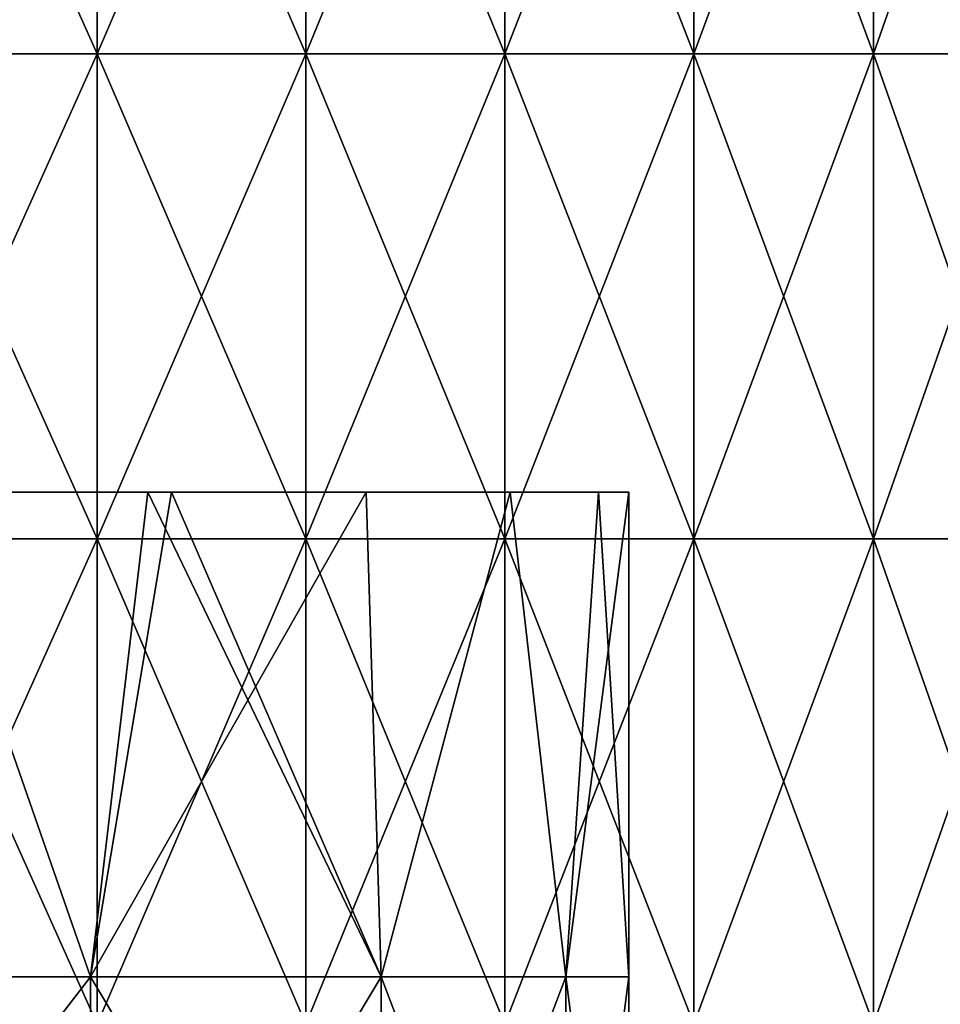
# Model space of a CAD drawing. Header units: inches. Extents: x -3.56 to 3.56, y -0.38 to 0.62.
# Tile 266 of 275: x 3.17 to 3.33, y 0.1 to 0.27. Entities that reach past the tile are written whole.
import ezdxf

# ---------------------------------------------------------------- set-up
doc = ezdxf.new("R2010")
doc.units = ezdxf.units.IN
doc.header["$LTSCALE"] = 65.185185
doc.header["$MEASUREMENT"] = 0
for name, color, linetype in [('11', 7, 'CONTINUOUS'), ('38', 7, 'CONTINUOUS'), ('39', 7, 'CONTINUOUS'), ('8', 7, 'CONTINUOUS')]:
    doc.layers.add(name, color=color, linetype=linetype)

msp = doc.modelspace()

# ---------------------------------------------------------------- linework, layer by layer
at = {"layer": '11', "color": 13, "linetype": 'Continuous', "true_color": 0xd67263}
for points in [[(3.1505, 0.25984, 1.66306), (3.18644, 0.25984, 1.59311), (3.1505, 0.33992, 1.66306), (3.1505, 0.25984, 1.66306)], [(3.1505, 0.33992, 1.66306), (3.18644, 0.25984, 1.59311), (3.18644, 0.33992, 1.59311), (3.1505, 0.33992, 1.66306)], [(3.18644, 0.25984, -1.59311), (3.1505, 0.25984, -1.66306), (3.18644, 0.33992, -1.59311), (3.18644, 0.25984, -1.59311)], [(3.18644, 0.33992, -1.59311), (3.1505, 0.25984, -1.66306), (3.1505, 0.33992, -1.66306), (3.18644, 0.33992, -1.59311)], [(3.18644, 0.25984, 1.59311), (3.22084, 0.25984, 1.52238), (3.18644, 0.33992, 1.59311), (3.18644, 0.25984, 1.59311)], [(3.18644, 0.33992, 1.59311), (3.22084, 0.25984, 1.52238), (3.22084, 0.33992, 1.52238), (3.18644, 0.33992, 1.59311)], [(3.22084, 0.25984, -1.52238), (3.18644, 0.25984, -1.59311), (3.22084, 0.33992, -1.52238), (3.22084, 0.25984, -1.52238)], [(3.22084, 0.33992, -1.52238), (3.18644, 0.25984, -1.59311), (3.18644, 0.33992, -1.59311), (3.22084, 0.33992, -1.52238)], [(3.22084, 0.25984, 1.52238), (3.25366, 0.25984, 1.4509), (3.22084, 0.33992, 1.52238), (3.22084, 0.25984, 1.52238)], [(3.22084, 0.33992, 1.52238), (3.25366, 0.25984, 1.4509), (3.25366, 0.33992, 1.4509), (3.22084, 0.33992, 1.52238)], [(3.25366, 0.25984, -1.4509), (3.22084, 0.25984, -1.52238), (3.25366, 0.33992, -1.4509), (3.25366, 0.25984, -1.4509)], [(3.25366, 0.33992, -1.4509), (3.22084, 0.25984, -1.52238), (3.22084, 0.33992, -1.52238), (3.25366, 0.33992, -1.4509)], [(3.25366, 0.25984, 1.4509), (3.28489, 0.25984, 1.37872), (3.25366, 0.33992, 1.4509), (3.25366, 0.25984, 1.4509)], [(3.25366, 0.33992, 1.4509), (3.28489, 0.25984, 1.37872), (3.28489, 0.33992, 1.37872), (3.25366, 0.33992, 1.4509)], [(3.28489, 0.25984, -1.37872), (3.25366, 0.25984, -1.4509), (3.28489, 0.33992, -1.37872), (3.28489, 0.25984, -1.37872)], [(3.28489, 0.33992, -1.37872), (3.25366, 0.25984, -1.4509), (3.25366, 0.33992, -1.4509), (3.28489, 0.33992, -1.37872)], [(3.28489, 0.25984, 1.37872), (3.31453, 0.25984, 1.30587), (3.28489, 0.33992, 1.37872), (3.28489, 0.25984, 1.37872)], [(3.28489, 0.33992, 1.37872), (3.31453, 0.25984, 1.30587), (3.31453, 0.33992, 1.30587), (3.28489, 0.33992, 1.37872)], [(3.31453, 0.25984, -1.30587), (3.28489, 0.25984, -1.37872), (3.31453, 0.33992, -1.30587), (3.31453, 0.25984, -1.30587)], [(3.31453, 0.33992, -1.30587), (3.28489, 0.25984, -1.37872), (3.28489, 0.33992, -1.37872), (3.31453, 0.33992, -1.30587)], [(3.31453, 0.25984, 1.30587), (3.34255, 0.25984, 1.23239), (3.31453, 0.33992, 1.30587), (3.31453, 0.25984, 1.30587)], [(3.31453, 0.33992, 1.30587), (3.34255, 0.25984, 1.23239), (3.34255, 0.33992, 1.23239), (3.31453, 0.33992, 1.30587)], [(3.34255, 0.25984, -1.23239), (3.31453, 0.25984, -1.30587), (3.34255, 0.33992, -1.23239), (3.34255, 0.25984, -1.23239)], [(3.34255, 0.33992, -1.23239), (3.31453, 0.25984, -1.30587), (3.31453, 0.33992, -1.30587), (3.34255, 0.33992, -1.23239)], [(3.1505, 0.17976, 1.66306), (3.18644, 0.17976, 1.59311), (3.1505, 0.25984, 1.66306), (3.1505, 0.17976, 1.66306)], [(3.1505, 0.25984, 1.66306), (3.18644, 0.17976, 1.59311), (3.18644, 0.25984, 1.59311), (3.1505, 0.25984, 1.66306)], [(3.18644, 0.17976, -1.59311), (3.1505, 0.17976, -1.66306), (3.18644, 0.25984, -1.59311), (3.18644, 0.17976, -1.59311)], [(3.18644, 0.25984, -1.59311), (3.1505, 0.17976, -1.66306), (3.1505, 0.25984, -1.66306), (3.18644, 0.25984, -1.59311)], [(3.18644, 0.17976, 1.59311), (3.22084, 0.17976, 1.52238), (3.18644, 0.25984, 1.59311), (3.18644, 0.17976, 1.59311)], [(3.18644, 0.25984, 1.59311), (3.22084, 0.17976, 1.52238), (3.22084, 0.25984, 1.52238), (3.18644, 0.25984, 1.59311)], [(3.22084, 0.17976, -1.52238), (3.18644, 0.17976, -1.59311), (3.22084, 0.25984, -1.52238), (3.22084, 0.17976, -1.52238)], [(3.22084, 0.25984, -1.52238), (3.18644, 0.17976, -1.59311), (3.18644, 0.25984, -1.59311), (3.22084, 0.25984, -1.52238)], [(3.22084, 0.17976, 1.52238), (3.25366, 0.17976, 1.4509), (3.22084, 0.25984, 1.52238), (3.22084, 0.17976, 1.52238)], [(3.22084, 0.25984, 1.52238), (3.25366, 0.17976, 1.4509), (3.25366, 0.25984, 1.4509), (3.22084, 0.25984, 1.52238)], [(3.25366, 0.17976, -1.4509), (3.22084, 0.17976, -1.52238), (3.25366, 0.25984, -1.4509), (3.25366, 0.17976, -1.4509)], [(3.25366, 0.25984, -1.4509), (3.22084, 0.17976, -1.52238), (3.22084, 0.25984, -1.52238), (3.25366, 0.25984, -1.4509)], [(3.25366, 0.17976, 1.4509), (3.28489, 0.17976, 1.37872), (3.25366, 0.25984, 1.4509), (3.25366, 0.17976, 1.4509)], [(3.25366, 0.25984, 1.4509), (3.28489, 0.17976, 1.37872), (3.28489, 0.25984, 1.37872), (3.25366, 0.25984, 1.4509)], [(3.28489, 0.17976, -1.37872), (3.25366, 0.17976, -1.4509), (3.28489, 0.25984, -1.37872), (3.28489, 0.17976, -1.37872)], [(3.28489, 0.25984, -1.37872), (3.25366, 0.17976, -1.4509), (3.25366, 0.25984, -1.4509), (3.28489, 0.25984, -1.37872)], [(3.28489, 0.17976, 1.37872), (3.31453, 0.17976, 1.30587), (3.28489, 0.25984, 1.37872), (3.28489, 0.17976, 1.37872)], [(3.28489, 0.25984, 1.37872), (3.31453, 0.17976, 1.30587), (3.31453, 0.25984, 1.30587), (3.28489, 0.25984, 1.37872)], [(3.31453, 0.17976, -1.30587), (3.28489, 0.17976, -1.37872), (3.31453, 0.25984, -1.30587), (3.31453, 0.17976, -1.30587)], [(3.31453, 0.25984, -1.30587), (3.28489, 0.17976, -1.37872), (3.28489, 0.25984, -1.37872), (3.31453, 0.25984, -1.30587)], [(3.31453, 0.17976, 1.30587), (3.34255, 0.17976, 1.23239), (3.31453, 0.25984, 1.30587), (3.31453, 0.17976, 1.30587)], [(3.31453, 0.25984, 1.30587), (3.34255, 0.17976, 1.23239), (3.34255, 0.25984, 1.23239), (3.31453, 0.25984, 1.30587)], [(3.34255, 0.17976, -1.23239), (3.31453, 0.17976, -1.30587), (3.34255, 0.25984, -1.23239), (3.34255, 0.17976, -1.23239)], [(3.34255, 0.25984, -1.23239), (3.31453, 0.17976, -1.30587), (3.31453, 0.25984, -1.30587), (3.34255, 0.25984, -1.23239)], [(3.1505, 0.09968, 1.66306), (3.18644, 0.09968, 1.59311), (3.1505, 0.17976, 1.66306), (3.1505, 0.09968, 1.66306)], [(3.1505, 0.17976, 1.66306), (3.18644, 0.09968, 1.59311), (3.18644, 0.17976, 1.59311), (3.1505, 0.17976, 1.66306)], [(3.18644, 0.09968, -1.59311), (3.1505, 0.09968, -1.66306), (3.18644, 0.17976, -1.59311), (3.18644, 0.09968, -1.59311)], [(3.18644, 0.17976, -1.59311), (3.1505, 0.09968, -1.66306), (3.1505, 0.17976, -1.66306), (3.18644, 0.17976, -1.59311)], [(3.18644, 0.09968, 1.59311), (3.22084, 0.09968, 1.52238), (3.18644, 0.17976, 1.59311), (3.18644, 0.09968, 1.59311)], [(3.18644, 0.17976, 1.59311), (3.22084, 0.09968, 1.52238), (3.22084, 0.17976, 1.52238), (3.18644, 0.17976, 1.59311)], [(3.22084, 0.09968, -1.52238), (3.18644, 0.09968, -1.59311), (3.22084, 0.17976, -1.52238), (3.22084, 0.09968, -1.52238)], [(3.22084, 0.17976, -1.52238), (3.18644, 0.09968, -1.59311), (3.18644, 0.17976, -1.59311), (3.22084, 0.17976, -1.52238)], [(3.22084, 0.09968, 1.52238), (3.25366, 0.09968, 1.4509), (3.22084, 0.17976, 1.52238), (3.22084, 0.09968, 1.52238)], [(3.22084, 0.17976, 1.52238), (3.25366, 0.09968, 1.4509), (3.25366, 0.17976, 1.4509), (3.22084, 0.17976, 1.52238)], [(3.25366, 0.09968, -1.4509), (3.22084, 0.09968, -1.52238), (3.25366, 0.17976, -1.4509), (3.25366, 0.09968, -1.4509)], [(3.25366, 0.17976, -1.4509), (3.22084, 0.09968, -1.52238), (3.22084, 0.17976, -1.52238), (3.25366, 0.17976, -1.4509)], [(3.25366, 0.09968, 1.4509), (3.28489, 0.09968, 1.37872), (3.25366, 0.17976, 1.4509), (3.25366, 0.09968, 1.4509)], [(3.25366, 0.17976, 1.4509), (3.28489, 0.09968, 1.37872), (3.28489, 0.17976, 1.37872), (3.25366, 0.17976, 1.4509)], [(3.28489, 0.09968, -1.37872), (3.25366, 0.09968, -1.4509), (3.28489, 0.17976, -1.37872), (3.28489, 0.09968, -1.37872)], [(3.28489, 0.17976, -1.37872), (3.25366, 0.09968, -1.4509), (3.25366, 0.17976, -1.4509), (3.28489, 0.17976, -1.37872)], [(3.28489, 0.09968, 1.37872), (3.31453, 0.09968, 1.30587), (3.28489, 0.17976, 1.37872), (3.28489, 0.09968, 1.37872)], [(3.28489, 0.17976, 1.37872), (3.31453, 0.09968, 1.30587), (3.31453, 0.17976, 1.30587), (3.28489, 0.17976, 1.37872)], [(3.31453, 0.09968, -1.30587), (3.28489, 0.09968, -1.37872), (3.31453, 0.17976, -1.30587), (3.31453, 0.09968, -1.30587)], [(3.31453, 0.17976, -1.30587), (3.28489, 0.09968, -1.37872), (3.28489, 0.17976, -1.37872), (3.31453, 0.17976, -1.30587)], [(3.31453, 0.09968, 1.30587), (3.34255, 0.09968, 1.23239), (3.31453, 0.17976, 1.30587), (3.31453, 0.09968, 1.30587)], [(3.31453, 0.17976, 1.30587), (3.34255, 0.09968, 1.23239), (3.34255, 0.17976, 1.23239), (3.31453, 0.17976, 1.30587)], [(3.34255, 0.09968, -1.23239), (3.31453, 0.09968, -1.30587), (3.34255, 0.17976, -1.23239), (3.34255, 0.09968, -1.23239)], [(3.34255, 0.17976, -1.23239), (3.31453, 0.09968, -1.30587), (3.31453, 0.17976, -1.30587), (3.34255, 0.17976, -1.23239)]]:
    msp.add_3dface(points, dxfattribs=at)
at = {"layer": '38', "color": 13, "linetype": 'Continuous', "true_color": 0xd67263}
for points in [[(3.15743, 0.1875, -1.31354), (3.12363, 0.1075, -1.33221), (3.18529, 0.1075, -1.29258), (3.15743, 0.1875, -1.31354)], [(3.19477, 0.1875, -1.28393), (3.15743, 0.1875, -1.31354), (3.18529, 0.1075, -1.29258), (3.19477, 0.1875, -1.28393)], [(3.19477, 0.1875, -1.28393), (3.18529, 0.1075, -1.29258), (3.23328, 0.1075, -1.23719), (3.19477, 0.1875, -1.28393)], [(3.19866, 0.1875, -1.28011), (3.19477, 0.1875, -1.28393), (3.23328, 0.1075, -1.23719), (3.19866, 0.1875, -1.28011)], [(3.23079, 0.1875, -1.24099), (3.19866, 0.1875, -1.28011), (3.23328, 0.1075, -1.23719), (3.23079, 0.1875, -1.24099)], [(3.25455, 0.1875, -1.19645), (3.23079, 0.1875, -1.24099), (3.23328, 0.1075, -1.23719), (3.25455, 0.1875, -1.19645)], [(3.25455, 0.1875, -1.19645), (3.23328, 0.1075, -1.23719), (3.26373, 0.1075, -1.17052), (3.25455, 0.1875, -1.19645)], [(3.26914, 0.1875, -1.14848), (3.25455, 0.1875, -1.19645), (3.26373, 0.1075, -1.17052), (3.26914, 0.1875, -1.14848)], [(3.27416, 0.1075, -1.09798), (3.26914, 0.1875, -1.14848), (3.26373, 0.1075, -1.17052), (3.27416, 0.1075, -1.09798)], [(3.27416, 0.1875, -1.09798), (3.26914, 0.1875, -1.14848), (3.27416, 0.1075, -1.09798), (3.27416, 0.1875, -1.09798)], [(3.12363, 0.02742, -1.33221), (3.18529, 0.02742, -1.29258), (3.12363, 0.1075, -1.33221), (3.12363, 0.02742, -1.33221)], [(3.12363, 0.1075, -1.33221), (3.18529, 0.02742, -1.29258), (3.18529, 0.1075, -1.29258), (3.12363, 0.1075, -1.33221)], [(3.18529, 0.02742, -1.29258), (3.23328, 0.02742, -1.23719), (3.18529, 0.1075, -1.29258), (3.18529, 0.02742, -1.29258)], [(3.18529, 0.1075, -1.29258), (3.23328, 0.02742, -1.23719), (3.23328, 0.1075, -1.23719), (3.18529, 0.1075, -1.29258)], [(3.23328, 0.02742, -1.23719), (3.26373, 0.02742, -1.17052), (3.23328, 0.1075, -1.23719), (3.23328, 0.02742, -1.23719)], [(3.23328, 0.1075, -1.23719), (3.26373, 0.02742, -1.17052), (3.26373, 0.1075, -1.17052), (3.23328, 0.1075, -1.23719)], [(3.26373, 0.02742, -1.17052), (3.27416, 0.02742, -1.09798), (3.26373, 0.1075, -1.17052), (3.26373, 0.02742, -1.17052)], [(3.27416, 0.02742, -1.09798), (3.27416, 0.1075, -1.09798), (3.26373, 0.1075, -1.17052), (3.27416, 0.02742, -1.09798)]]:
    msp.add_3dface(points, dxfattribs=at)
at = {"layer": '39', "color": 13, "linetype": 'Continuous', "true_color": 0xd67263}
for points in [[(3.15743, 0.1875, -0.88241), (3.18529, 0.1075, -0.90337), (3.12363, 0.1075, -0.86374), (3.15743, 0.1875, -0.88241)], [(3.15743, 0.1875, -0.88241), (3.19477, 0.1875, -0.91202), (3.18529, 0.1075, -0.90337), (3.15743, 0.1875, -0.88241)], [(3.19477, 0.1875, -0.91202), (3.19866, 0.1875, -0.91584), (3.18529, 0.1075, -0.90337), (3.19477, 0.1875, -0.91202)], [(3.19866, 0.1875, -0.91584), (3.23079, 0.1875, -0.95496), (3.18529, 0.1075, -0.90337), (3.19866, 0.1875, -0.91584)], [(3.23079, 0.1875, -0.95496), (3.23328, 0.1075, -0.95876), (3.18529, 0.1075, -0.90337), (3.23079, 0.1875, -0.95496)], [(3.23079, 0.1875, -0.95496), (3.25455, 0.1875, -0.9995), (3.23328, 0.1075, -0.95876), (3.23079, 0.1875, -0.95496)], [(3.25455, 0.1875, -0.9995), (3.26373, 0.1075, -1.02543), (3.23328, 0.1075, -0.95876), (3.25455, 0.1875, -0.9995)], [(3.25455, 0.1875, -0.9995), (3.26914, 0.1875, -1.04747), (3.26373, 0.1075, -1.02543), (3.25455, 0.1875, -0.9995)], [(3.26914, 0.1875, -1.04747), (3.27416, 0.1875, -1.09798), (3.26373, 0.1075, -1.02543), (3.26914, 0.1875, -1.04747)], [(3.27416, 0.1875, -1.09798), (3.27416, 0.1075, -1.09798), (3.26373, 0.1075, -1.02543), (3.27416, 0.1875, -1.09798)], [(3.18529, 0.02742, -0.90337), (3.12363, 0.02742, -0.86374), (3.18529, 0.1075, -0.90337), (3.18529, 0.02742, -0.90337)], [(3.18529, 0.1075, -0.90337), (3.12363, 0.02742, -0.86374), (3.12363, 0.1075, -0.86374), (3.18529, 0.1075, -0.90337)], [(3.23328, 0.02742, -0.95876), (3.18529, 0.02742, -0.90337), (3.23328, 0.1075, -0.95876), (3.23328, 0.02742, -0.95876)], [(3.23328, 0.1075, -0.95876), (3.18529, 0.02742, -0.90337), (3.18529, 0.1075, -0.90337), (3.23328, 0.1075, -0.95876)], [(3.26373, 0.02742, -1.02543), (3.23328, 0.02742, -0.95876), (3.26373, 0.1075, -1.02543), (3.26373, 0.02742, -1.02543)], [(3.26373, 0.1075, -1.02543), (3.23328, 0.02742, -0.95876), (3.23328, 0.1075, -0.95876), (3.26373, 0.1075, -1.02543)], [(3.27416, 0.1075, -1.09798), (3.27416, 0.02742, -1.09798), (3.26373, 0.02742, -1.02543), (3.27416, 0.1075, -1.09798)], [(3.27416, 0.1075, -1.09798), (3.26373, 0.02742, -1.02543), (3.26373, 0.1075, -1.02543), (3.27416, 0.1075, -1.09798)]]:
    msp.add_3dface(points, dxfattribs=at)
at = {"layer": '8', "color": 13, "linetype": 'Continuous', "true_color": 0xd67263}
for points in [[(3.11716, 0.1875, -1.18506), (3.11408, 0.1875, -1.25915), (3.19416, 0.1875, -1.20906), (3.11716, 0.1875, -1.18506)], [(3.11408, 0.1875, -0.9368), (3.11716, 0.1875, -1.01089), (3.19416, 0.1875, -0.98689), (3.11408, 0.1875, -0.9368)], [(3.11408, 0.1875, -1.25915), (3.11528, 0.1875, -1.33584), (3.19477, 0.1875, -1.28393), (3.11408, 0.1875, -1.25915)], [(3.19416, 0.1875, -1.20906), (3.11408, 0.1875, -1.25915), (3.19477, 0.1875, -1.28393), (3.19416, 0.1875, -1.20906)], [(3.15743, 0.1875, -0.88241), (3.11408, 0.1875, -0.9368), (3.19477, 0.1875, -0.91202), (3.15743, 0.1875, -0.88241)], [(3.19477, 0.1875, -0.91202), (3.11408, 0.1875, -0.9368), (3.19416, 0.1875, -0.98689), (3.19477, 0.1875, -0.91202)], [(3.19477, 0.1875, -1.28393), (3.11528, 0.1875, -1.33584), (3.15743, 0.1875, -1.31354), (3.19477, 0.1875, -1.28393)], [(3.1318, 0.1875, -1.16451), (3.11716, 0.1875, -1.18506), (3.19416, 0.1875, -1.135), (3.1318, 0.1875, -1.16451)], [(3.19416, 0.1875, -1.135), (3.11716, 0.1875, -1.18506), (3.19416, 0.1875, -1.20906), (3.19416, 0.1875, -1.135)], [(3.11716, 0.1875, -1.01089), (3.1318, 0.1875, -1.03144), (3.19416, 0.1875, -0.98689), (3.11716, 0.1875, -1.01089)], [(3.14966, 0.1875, -1.09798), (3.1318, 0.1875, -1.16451), (3.19416, 0.1875, -1.135), (3.14966, 0.1875, -1.09798)], [(3.1318, 0.1875, -1.03144), (3.14966, 0.1875, -1.09798), (3.19416, 0.1875, -1.06095), (3.1318, 0.1875, -1.03144)], [(3.19416, 0.1875, -0.98689), (3.1318, 0.1875, -1.03144), (3.19416, 0.1875, -1.06095), (3.19416, 0.1875, -0.98689)], [(3.19416, 0.1875, -1.06095), (3.14966, 0.1875, -1.09798), (3.19416, 0.1875, -1.135), (3.19416, 0.1875, -1.06095)], [(3.19477, 0.1875, -0.91202), (3.19416, 0.1875, -0.98689), (3.19866, 0.1875, -0.91584), (3.19477, 0.1875, -0.91202)], [(3.19416, 0.1875, -0.98689), (3.19416, 0.1875, -1.06095), (3.25455, 0.1875, -0.9995), (3.19416, 0.1875, -0.98689)], [(3.19866, 0.1875, -0.91584), (3.19416, 0.1875, -0.98689), (3.23079, 0.1875, -0.95496), (3.19866, 0.1875, -0.91584)], [(3.23079, 0.1875, -0.95496), (3.19416, 0.1875, -0.98689), (3.25455, 0.1875, -0.9995), (3.23079, 0.1875, -0.95496)], [(3.19416, 0.1875, -1.06095), (3.19416, 0.1875, -1.135), (3.27416, 0.1875, -1.09798), (3.19416, 0.1875, -1.06095)], [(3.25455, 0.1875, -0.9995), (3.19416, 0.1875, -1.06095), (3.26914, 0.1875, -1.04747), (3.25455, 0.1875, -0.9995)], [(3.26914, 0.1875, -1.04747), (3.19416, 0.1875, -1.06095), (3.27416, 0.1875, -1.09798), (3.26914, 0.1875, -1.04747)], [(3.19416, 0.1875, -1.135), (3.19416, 0.1875, -1.20906), (3.26914, 0.1875, -1.14848), (3.19416, 0.1875, -1.135)], [(3.27416, 0.1875, -1.09798), (3.19416, 0.1875, -1.135), (3.26914, 0.1875, -1.14848), (3.27416, 0.1875, -1.09798)], [(3.19416, 0.1875, -1.20906), (3.19477, 0.1875, -1.28393), (3.23079, 0.1875, -1.24099), (3.19416, 0.1875, -1.20906)], [(3.26914, 0.1875, -1.14848), (3.19416, 0.1875, -1.20906), (3.25455, 0.1875, -1.19645), (3.26914, 0.1875, -1.14848)], [(3.25455, 0.1875, -1.19645), (3.19416, 0.1875, -1.20906), (3.23079, 0.1875, -1.24099), (3.25455, 0.1875, -1.19645)], [(3.19477, 0.1875, -1.28393), (3.19866, 0.1875, -1.28011), (3.23079, 0.1875, -1.24099), (3.19477, 0.1875, -1.28393)]]:
    msp.add_3dface(points, dxfattribs=at)

doc.saveas('drawing.dxf')
